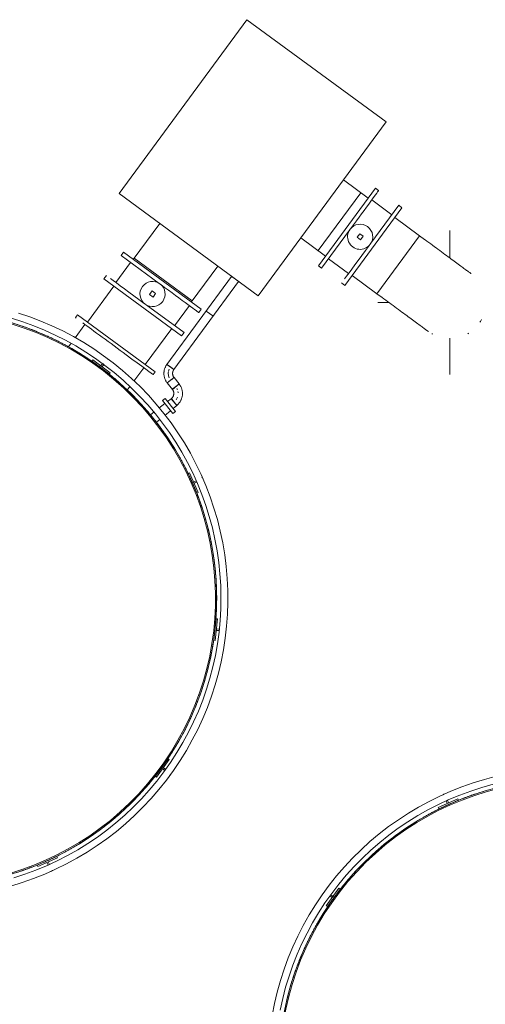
# Model space of a CAD drawing. Header units: metres. Extents: x 135583 to 135939, y 457896 to 458258.
# Tile 446 of 599: x 135784.56 to 135787.8, y 458013.28 to 458020.13. Entities that reach past the tile are written whole.
import ezdxf

# ---------------------------------------------------------------- set-up
doc = ezdxf.new("R2010")
doc.units = ezdxf.units.M
doc.linetypes.add('Hidden', pattern=[4, 2, -2])
doc.layers.add('NIEUWE INSTALLATIE', color=250, linetype='Continuous', lineweight=0)

msp = doc.modelspace()

# ---------------------------------------------------------------- linework, layer by layer
at = {"layer": 'NIEUWE INSTALLATIE'}
for p, q in [((135786.141, 458020.1267), (135785.2529, 458018.9178)), ((135787.108, 458019.4162), (135786.141, 458020.1267)), ((135786.2199, 458018.2074), (135787.108, 458019.4162)), ((135786.9836, 458018.8871), (135786.812, 458019.0132)), ((135785.2529, 458018.9178), (135786.2199, 458018.2074)), ((135787.034, 458018.9556), (135786.6373, 458018.4157)), ((135787.0565, 458018.9391), (135787.034, 458018.9556)), ((135787.196, 458018.8366), (135787.0021, 458018.5728)), ((135787.148, 458018.7714), (135787.0086, 458018.8738)), ((135787.148, 458018.7714), (135787.0086, 458018.8738)), ((135787.2185, 458018.82), (135787.196, 458018.8366)), ((135787.2185, 458018.82), (135786.8218, 458018.2801)), ((135785.5349, 458018.7106), (135785.3511, 458018.4604)), ((135787.3399, 458018.6254), (135787.1682, 458018.7515)), ((135786.6599, 458018.3991), (135786.8537, 458018.663)), ((135786.9247, 458018.6388), (135786.9069, 458018.6147)), ((135786.9489, 458018.6211), (135786.9247, 458018.6388)), ((135787.3399, 458018.6254), (135787.1918, 458018.424)), ((135787.1918, 458018.424), (135787.3399, 458018.6254)), ((135787.3761, 458018.5988), (135787.3399, 458018.6254)), ((135787.5505, 458018.4688), (135787.5505, 458018.6605)), ((135786.516, 458018.6103), (135786.6876, 458018.4842)), ((135786.9069, 458018.6147), (135786.9311, 458018.5969)), ((135786.9311, 458018.5969), (135786.9489, 458018.6211)), ((135785.2826, 458018.5107), (135785.266, 458018.4881)), ((135785.266, 458018.4881), (135785.5298, 458018.2943)), ((135785.8225, 458018.114), (135785.2826, 458018.5107)), ((135785.3313, 458018.4402), (135785.2289, 458018.3008)), ((135785.3313, 458018.4402), (135785.2289, 458018.3008)), ((135786.7078, 458018.4644), (135786.8472, 458018.362)), ((135786.7078, 458018.4644), (135786.8472, 458018.362)), ((135787.1918, 458018.424), (135787.0438, 458018.2225)), ((135787.0438, 458018.2225), (135787.1918, 458018.424)), ((135785.754, 458018.1644), (135785.9379, 458018.4146)), ((135786.6373, 458018.4157), (135786.6599, 458018.3991)), ((135785.1636, 458018.3487), (135785.147, 458018.3262)), ((135785.6869, 458017.9295), (135785.147, 458018.3262)), ((135786.0339, 458018.3428), (135785.5845, 458017.7311)), ((135785.633, 458017.6954), (135786.0825, 458018.3071)), ((135786.0339, 458018.3428), (135786.0582, 458018.325)), ((135786.0386, 458018.3406), (135786.038, 458018.3398)), ((135786.0582, 458018.325), (135786.0825, 458018.3071)), ((135786.0783, 458018.3102), (135786.0789, 458018.311)), ((135786.7993, 458018.2967), (135786.8218, 458018.2801)), ((135786.8722, 458018.3486), (135787.0438, 458018.2225)), ((135785.2155, 458018.2758), (135785.0317, 458018.0256)), ((135785.4816, 458018.2411), (135785.4638, 458018.2169)), ((135785.4638, 458018.2169), (135785.488, 458018.1991)), ((135785.5057, 458018.2233), (135785.4816, 458018.2411)), ((135785.488, 458018.1991), (135785.5057, 458018.2233)), ((135787.0438, 458018.2225), (135787.0801, 458018.1959)), ((135785.7035, 458017.952), (135785.4397, 458018.1459)), ((135787.0505, 458018.1605), (135787.1282, 458018.1605)), ((135784.9632, 458018.0759), (135784.949, 458018.0566)), ((135784.9632, 458018.0759), (135785.5031, 458017.6793)), ((135785.6382, 458018), (135785.7407, 458018.1394)), ((135785.6382, 458018), (135785.7407, 458018.1394)), ((135785.806, 458018.0915), (135785.8225, 458018.114)), ((135785.0142, 458018.0086), (135784.9461, 458017.9159)), ((135784.949, 458018.0566), (135784.9535, 458018.0532)), ((135785.4346, 458017.7296), (135785.6184, 458017.9798)), ((135785.6869, 458017.9295), (135785.7035, 458017.952)), ((135784.9185, 458017.8783), (135784.9003, 458017.8535)), ((135787.5505, 458017.6605), (135787.5505, 458017.9129)), ((135785.0635, 458017.7545), (135785.0695, 458017.7626)), ((135785.1839, 458017.665), (135785.0635, 458017.7545)), ((135785.0695, 458017.7626), (135785.1899, 458017.6731)), ((135785.1257, 458017.7208), (135785.1379, 458017.7373)), ((135785.1337, 458017.7148), (135785.1257, 458017.7208)), ((135785.1459, 458017.7313), (135785.1337, 458017.7148)), ((135785.1899, 458017.6731), (135785.1839, 458017.665)), ((135785.3552, 458017.6147), (135785.4236, 458017.7079)), ((135785.4889, 458017.6599), (135785.5031, 458017.6793)), ((135785.6088, 458017.7133), (135785.5845, 458017.7311)), ((135785.5845, 458017.7311), (135785.633, 458017.6954)), ((135785.633, 458017.6954), (135785.6088, 458017.7133)), ((135785.6342, 458017.6394), (135785.5872, 458017.6017)), ((135785.5872, 458017.6017), (135785.6107, 458017.6205)), ((135785.5872, 458017.6017), (135785.588, 458017.6023)), ((135785.5872, 458017.6017), (135785.6225, 458017.5576)), ((135785.6107, 458017.6205), (135785.6342, 458017.6394)), ((135785.6342, 458017.6394), (135785.6334, 458017.6387)), ((135785.6695, 458017.5953), (135785.6342, 458017.6394)), ((135785.3091, 458017.552), (135785.3278, 458017.5774)), ((135785.6225, 458017.5576), (135785.6695, 458017.5953)), ((135785.646, 458017.5764), (135785.6225, 458017.5576)), ((135785.6225, 458017.5576), (135785.6233, 458017.5582)), ((135785.6695, 458017.5953), (135785.646, 458017.5764)), ((135785.6695, 458017.5953), (135785.6687, 458017.5946)), ((135785.5693, 458017.4595), (135785.5296, 458017.4277)), ((135785.5724, 458017.494), (135785.5536, 458017.479)), ((135785.6261, 458017.3886), (135785.5536, 458017.479)), ((135785.6448, 458017.4036), (135785.5724, 458017.494)), ((135785.6153, 458017.4928), (135785.5898, 458017.4723)), ((135785.6153, 458017.4928), (135785.6342, 458017.4693)), ((135785.653, 458017.4458), (135785.6153, 458017.4928)), ((135785.6153, 458017.4928), (135785.616, 458017.492)), ((135785.6342, 458017.4693), (135785.653, 458017.4458)), ((135785.4965, 458017.4012), (135785.4702, 458017.3801)), ((135785.571, 458017.3765), (135785.6105, 458017.4081)), ((135785.6261, 458017.3886), (135785.6448, 458017.4036)), ((135785.6275, 458017.4253), (135785.653, 458017.4458)), ((135785.653, 458017.4458), (135785.6524, 458017.4466)), ((135785.5112, 458017.3286), (135785.5355, 458017.348)), ((135785.7335, 458016.9737), (135785.7426, 458016.9777)), ((135785.7935, 458016.8363), (135785.7335, 458016.9737)), ((135785.7426, 458016.9777), (135785.8027, 458016.8403)), ((135785.7706, 458016.9136), (135785.7887, 458016.9215)), ((135785.7746, 458016.9044), (135785.7706, 458016.9136)), ((135785.7934, 458016.9126), (135785.7746, 458016.9044)), ((135785.8027, 458016.8403), (135785.7935, 458016.8363)), ((135785.9108, 458015.8142), (135785.927, 458015.9633)), ((135785.937, 458015.9622), (135785.9208, 458015.8131)), ((135785.927, 458015.9633), (135785.937, 458015.9622)), ((135785.9283, 458015.8827), (135785.9294, 458015.8926)), ((135785.9294, 458015.8926), (135785.9498, 458015.8904)), ((135785.9487, 458015.8805), (135785.9283, 458015.8827)), ((135785.9208, 458015.8131), (135785.9108, 458015.8142)), ((135785.5049, 458014.8688), (135785.593, 458014.9902)), ((135785.6011, 458014.9843), (135785.513, 458014.863)), ((135785.5541, 458014.9196), (135785.56, 458014.9277)), ((135785.56, 458014.9277), (135785.5766, 458014.9156)), ((135785.593, 458014.9902), (135785.6011, 458014.9843)), ((135785.513, 458014.863), (135785.5049, 458014.8688)), ((135785.5702, 458014.908), (135785.5541, 458014.9196)), ((135787.4697, 458014.6504), (135787.6064, 458014.712)), ((135787.6105, 458014.7029), (135787.4738, 458014.6413)), ((135787.5335, 458014.6792), (135787.5251, 458014.6979)), ((135787.5426, 458014.6833), (135787.5335, 458014.6792)), ((135787.5342, 458014.702), (135787.5426, 458014.6833)), ((135787.6064, 458014.712), (135787.6105, 458014.7029)), ((135787.4738, 458014.6413), (135787.4697, 458014.6504)), ((135784.683, 458014.25), (135784.8198, 458014.3116)), ((135784.8198, 458014.3116), (135784.8239, 458014.3025)), ((135784.6871, 458014.2409), (135784.683, 458014.25)), ((135784.8239, 458014.3025), (135784.6871, 458014.2409)), ((135784.7509, 458014.2696), (135784.7601, 458014.2737)), ((135784.7594, 458014.2509), (135784.7509, 458014.2696)), ((135784.7601, 458014.2737), (135784.7685, 458014.255)), ((135786.6924, 458013.9686), (135786.7805, 458014.0899)), ((135786.7886, 458014.0841), (135786.7005, 458013.9627)), ((135786.7234, 458014.0449), (135786.7394, 458014.0333)), ((135786.7805, 458014.0899), (135786.7886, 458014.0841)), ((135786.7335, 458014.0252), (135786.7169, 458014.0373)), ((135786.7394, 458014.0333), (135786.7335, 458014.0252)), ((135786.7005, 458013.9627), (135786.6924, 458013.9686))]:
    msp.add_line(p, q, dxfattribs=at)
at = {"layer": 'NIEUWE INSTALLATIE', "linetype": 'Hidden'}
for p, q in [((135786.6369, 458018.5215), (135786.9328, 458018.9244)), ((135786.6369, 458018.5215), (135786.9328, 458018.9244)), ((135785.3575, 458018.4687), (135785.7602, 458018.1728)), ((135785.3575, 458018.4687), (135785.7602, 458018.1728)), ((135785.3575, 458018.4687), (135785.7602, 458018.1728)), ((135785.3575, 458018.4687), (135785.7602, 458018.1728)), ((135785.8577, 458018.1012), (135785.9036, 458018.0675)), ((135785.8577, 458018.1012), (135785.9036, 458018.0675)), ((135785.8577, 458018.1012), (135785.9036, 458018.0675)), ((135785.8577, 458018.1012), (135785.9036, 458018.0675)), ((135786.5045, 458013.5871), (135786.504, 458013.586)), ((135786.5045, 458013.5871), (135786.504, 458013.586))]:
    msp.add_line(p, q, dxfattribs=at)
at = {"layer": 'NIEUWE INSTALLATIE', "flags": 128}
for points in [[(135787.6985, 458018.362), (135787.6974, 458018.3627), (135787.6962, 458018.3637), (135787.6944, 458018.365), (135787.692, 458018.3667), (135787.6892, 458018.3688), (135787.6859, 458018.3712), (135787.6821, 458018.374), (135787.6778, 458018.3771), (135787.673, 458018.3807), (135787.6678, 458018.3845), (135787.662, 458018.3887), (135787.6559, 458018.3933), (135787.6492, 458018.3981), (135787.6422, 458018.4033), (135787.6347, 458018.4088), (135787.6268, 458018.4146), (135787.6185, 458018.4207), (135787.6098, 458018.4271), (135787.6007, 458018.4338), (135787.5913, 458018.4407), (135787.5815, 458018.4479), (135787.5714, 458018.4553), (135787.561, 458018.463), (135787.5503, 458018.4708), (135787.5393, 458018.4789), (135787.5281, 458018.4872), (135787.5166, 458018.4956), (135787.5048, 458018.5042), (135787.4929, 458018.513), (135787.4808, 458018.5219), (135787.4685, 458018.5309), (135787.4561, 458018.54), (135787.4436, 458018.5492), (135787.4309, 458018.5585), (135787.4182, 458018.5679), (135787.4053, 458018.5773), (135787.3925, 458018.5868), (135787.3796, 458018.5962), (135787.3761, 458018.5988)], [(135787.0801, 458018.1959), (135787.093, 458018.1864), (135787.1058, 458018.1769), (135787.1187, 458018.1675), (135787.1314, 458018.1581), (135787.1441, 458018.1488), (135787.1567, 458018.1396), (135787.1692, 458018.1304), (135787.1815, 458018.1214), (135787.1936, 458018.1124), (135787.2056, 458018.1036), (135787.2174, 458018.095), (135787.2289, 458018.0865), (135787.2403, 458018.0782), (135787.2513, 458018.0701), (135787.2621, 458018.0621), (135787.2726, 458018.0544), (135787.2828, 458018.0469), (135787.2926, 458018.0397), (135787.3022, 458018.0327), (135787.3113, 458018.026), (135787.3201, 458018.0195), (135787.3285, 458018.0133), (135787.3365, 458018.0074), (135787.3442, 458018.0018), (135787.3513, 458017.9966), (135787.3581, 458017.9916), (135787.3644, 458017.987), (135787.3702, 458017.9827), (135787.3756, 458017.9787), (135787.3805, 458017.9751), (135787.385, 458017.9719), (135787.3889, 458017.969), (135787.3924, 458017.9664), (135787.3953, 458017.9643), (135787.3977, 458017.9625), (135787.3997, 458017.961), (135787.4011, 458017.96), (135787.402, 458017.9593)], [(135784.5001, 458014.1058), (135784.5796, 458014.1302), (135784.658, 458014.1578), (135784.7353, 458014.1884), (135784.8113, 458014.2221), (135784.8858, 458014.2588), (135784.9589, 458014.2985), (135785.0303, 458014.3411), (135785.0999, 458014.3865), (135785.1677, 458014.4346), (135785.2335, 458014.4854), (135785.2972, 458014.5388), (135785.3587, 458014.5947), (135785.418, 458014.653), (135785.4748, 458014.7137), (135785.5292, 458014.7765), (135785.5811, 458014.8415), (135785.6303, 458014.9085), (135785.6767, 458014.9775), (135785.7204, 458015.0482), (135785.7612, 458015.1206), (135785.7991, 458015.1946), (135785.834, 458015.2701), (135785.8659, 458015.3468), (135785.8946, 458015.4248), (135785.9202, 458015.5039), (135785.9427, 458015.584), (135785.9619, 458015.6648), (135785.9778, 458015.7464), (135785.9905, 458015.8286), (135785.9999, 458015.9112), (135786.006, 458015.9941), (135786.0088, 458016.0772), (135786.0082, 458016.1603), (135786.0043, 458016.2433), (135785.9971, 458016.3261), (135785.9866, 458016.4086), (135785.9728, 458016.4906), (135785.9557, 458016.5719), (135785.9354, 458016.6526), (135785.9119, 458016.7323), (135785.8852, 458016.811), (135785.8554, 458016.8886), (135785.8225, 458016.965), (135785.7866, 458017.0399), (135785.7477, 458017.1134), (135785.7059, 458017.1853), (135785.6613, 458017.2554), (135785.6139, 458017.3237), (135785.5638, 458017.39), (135785.5111, 458017.4543), (135785.4558, 458017.5164), (135785.3982, 458017.5763), (135785.3381, 458017.6338), (135785.2759, 458017.6889), (135785.2114, 458017.7414), (135785.145, 458017.7913), (135785.0765, 458017.8385), (135785.0063, 458017.883), (135784.9343, 458017.9245), (135784.8607, 458017.9632), (135784.7857, 458017.9989), (135784.7092, 458018.0316), (135784.6316, 458018.0612), (135784.5527, 458018.0877)], [(135784.5052, 458018.0517), (135784.5826, 458018.0271), (135784.659, 458017.9995), (135784.7342, 458017.9689), (135784.8081, 458017.9352), (135784.8806, 458017.8987), (135784.9516, 458017.8593), (135785.0209, 458017.817), (135785.0885, 458017.7721), (135785.1543, 458017.7244), (135785.2181, 458017.6742), (135785.2798, 458017.6215), (135785.3394, 458017.5663), (135785.3967, 458017.5088), (135785.4517, 458017.449), (135785.5042, 458017.3871), (135785.5543, 458017.3232), (135785.6017, 458017.2573), (135785.6464, 458017.1895), (135785.6884, 458017.12), (135785.7276, 458017.0489), (135785.764, 458016.9763), (135785.7974, 458016.9023), (135785.8278, 458016.827), (135785.8551, 458016.7506), (135785.8794, 458016.6731), (135785.9006, 458016.5947), (135785.9186, 458016.5155), (135785.9335, 458016.4357), (135785.9451, 458016.3553), (135785.9535, 458016.2746), (135785.9587, 458016.1935), (135785.9606, 458016.1124), (135785.9593, 458016.0312), (135785.9547, 458015.9501), (135785.9469, 458015.8693), (135785.9359, 458015.7888), (135785.9217, 458015.7089), (135785.9043, 458015.6296), (135785.8837, 458015.5511), (135785.86, 458015.4734), (135785.8332, 458015.3967), (135785.8034, 458015.3212), (135785.7706, 458015.247), (135785.7348, 458015.1741), (135785.6961, 458015.1027), (135785.6546, 458015.0329), (135785.6104, 458014.9648), (135785.5635, 458014.8985), (135785.5139, 458014.8342), (135785.4619, 458014.7719), (135785.4073, 458014.7117), (135785.3505, 458014.6538), (135785.2913, 458014.5981), (135785.23, 458014.5449), (135785.1666, 458014.4942), (135785.1012, 458014.4461), (135785.0339, 458014.4006), (135784.9649, 458014.3578), (135784.8942, 458014.3179), (135784.822, 458014.2808), (135784.7483, 458014.2466), (135784.6734, 458014.2154), (135784.5972, 458014.1872), (135784.52, 458014.1621)], [(135785.5845, 458017.7311), (135785.582, 458017.7276), (135785.5797, 458017.7241), (135785.5775, 458017.7204), (135785.5755, 458017.7167), (135785.5737, 458017.7128), (135785.5719, 458017.7089), (135785.5704, 458017.705), (135785.569, 458017.701), (135785.5678, 458017.6969), (135785.5667, 458017.6928), (135785.5658, 458017.6886), (135785.5651, 458017.6844), (135785.5645, 458017.6802), (135785.5641, 458017.676), (135785.5639, 458017.6717), (135785.5638, 458017.6675), (135785.5639, 458017.6632), (135785.5642, 458017.659), (135785.5647, 458017.6547), (135785.5653, 458017.6505), (135785.5661, 458017.6464), (135785.567, 458017.6422), (135785.5681, 458017.6381), (135785.5694, 458017.634), (135785.5709, 458017.63), (135785.5725, 458017.6261), (135785.5742, 458017.6222), (135785.5761, 458017.6184), (135785.5782, 458017.6147), (135785.5804, 458017.6111), (135785.5828, 458017.6075), (135785.5853, 458017.6041), (135785.5872, 458017.6017)], [(135785.6342, 458017.6394), (135785.6331, 458017.6408), (135785.632, 458017.6423), (135785.631, 458017.6439), (135785.6301, 458017.6454), (135785.6292, 458017.6471), (135785.6284, 458017.6487), (135785.6277, 458017.6504), (135785.627, 458017.6521), (135785.6264, 458017.6539), (135785.6258, 458017.6556), (135785.6254, 458017.6574), (135785.625, 458017.6592), (135785.6247, 458017.661), (135785.6244, 458017.6628), (135785.6242, 458017.6647), (135785.6241, 458017.6665), (135785.6241, 458017.6684), (135785.6242, 458017.6702), (135785.6243, 458017.672), (135785.6245, 458017.6739), (135785.6247, 458017.6757), (135785.6251, 458017.6775), (135785.6255, 458017.6793), (135785.626, 458017.6811), (135785.6265, 458017.6828), (135785.6271, 458017.6846), (135785.6278, 458017.6863), (135785.6286, 458017.688), (135785.6294, 458017.6896), (135785.6303, 458017.6912), (135785.6313, 458017.6928), (135785.6323, 458017.6943), (135785.633, 458017.6954)], [(135785.6225, 458017.5576), (135785.6236, 458017.5561), (135785.6247, 458017.5546), (135785.6257, 458017.553), (135785.6266, 458017.5515), (135785.6275, 458017.5498), (135785.6283, 458017.5482), (135785.629, 458017.5465), (135785.6297, 458017.5448), (135785.6303, 458017.543), (135785.6309, 458017.5413), (135785.6313, 458017.5395), (135785.6317, 458017.5377), (135785.632, 458017.5359), (135785.6323, 458017.5341), (135785.6325, 458017.5322), (135785.6326, 458017.5304), (135785.6326, 458017.5285), (135785.6325, 458017.5267), (135785.6324, 458017.5249), (135785.6322, 458017.523), (135785.632, 458017.5212), (135785.6316, 458017.5194), (135785.6312, 458017.5176), (135785.6307, 458017.5158), (135785.6302, 458017.5141), (135785.6296, 458017.5123), (135785.6289, 458017.5106), (135785.6281, 458017.509), (135785.6273, 458017.5073), (135785.6264, 458017.5057), (135785.6254, 458017.5041), (135785.6244, 458017.5026), (135785.6234, 458017.5011), (135785.6222, 458017.4996), (135785.621, 458017.4982), (135785.6198, 458017.4969), (135785.6185, 458017.4956), (135785.6171, 458017.4943), (135785.6157, 458017.4931), (135785.6153, 458017.4928)], [(135785.653, 458017.4458), (135785.6563, 458017.4485), (135785.6595, 458017.4513), (135785.6625, 458017.4543), (135785.6654, 458017.4574), (135785.6682, 458017.4606), (135785.6709, 458017.4639), (135785.6734, 458017.4674), (135785.6758, 458017.4709), (135785.678, 458017.4745), (135785.6801, 458017.4782), (135785.6821, 458017.482), (135785.6838, 458017.4858), (135785.6855, 458017.4898), (135785.687, 458017.4938), (135785.6883, 458017.4978), (135785.6894, 458017.5019), (135785.6904, 458017.506), (135785.6913, 458017.5102), (135785.6919, 458017.5144), (135785.6924, 458017.5186), (135785.6927, 458017.5229), (135785.6929, 458017.5271), (135785.6929, 458017.5314), (135785.6927, 458017.5356), (135785.6923, 458017.5399), (135785.6918, 458017.5441), (135785.6911, 458017.5483), (135785.6902, 458017.5524), (135785.6892, 458017.5566), (135785.688, 458017.5607), (135785.6866, 458017.5647), (135785.6851, 458017.5687), (135785.6835, 458017.5726), (135785.6816, 458017.5764), (135785.6796, 458017.5802), (135785.6775, 458017.5839), (135785.6752, 458017.5875), (135785.6728, 458017.591), (135785.6703, 458017.5944), (135785.6695, 458017.5953)], [(135787.8738, 458014.8682), (135787.7934, 458014.8471), (135787.714, 458014.8227), (135787.6355, 458014.7952), (135787.5583, 458014.7645), (135787.4823, 458014.7308), (135787.4077, 458014.6941), (135787.3346, 458014.6544), (135787.2632, 458014.6118), (135787.1936, 458014.5664), (135787.1258, 458014.5183), (135787.06, 458014.4675), (135786.9963, 458014.4141), (135786.9348, 458014.3582), (135786.8756, 458014.2999), (135786.8187, 458014.2392), (135786.7643, 458014.1764), (135786.7125, 458014.1114), (135786.6633, 458014.0444), (135786.6168, 458013.9754), (135786.5731, 458013.9047), (135786.5323, 458013.8323), (135786.4944, 458013.7583), (135786.4595, 458013.6828), (135786.4277, 458013.6061), (135786.3989, 458013.5281), (135786.3733, 458013.449), (135786.3509, 458013.3689), (135786.3317, 458013.2881), (135786.3157, 458013.2065)], [(135786.3719, 458013.244), (135786.3893, 458013.3233), (135786.4098, 458013.4019), (135786.4335, 458013.4795), (135786.4603, 458013.5562), (135786.4902, 458013.6317), (135786.523, 458013.7059), (135786.5588, 458013.7788), (135786.5974, 458013.8502), (135786.6389, 458013.92), (135786.6831, 458013.9881), (135786.7301, 458014.0544), (135786.7796, 458014.1187), (135786.8317, 458014.181), (135786.8862, 458014.2412), (135786.9431, 458014.2991), (135787.0022, 458014.3548), (135787.0636, 458014.408), (135787.127, 458014.4587), (135787.1924, 458014.5068), (135787.2596, 458014.5523), (135787.3287, 458014.5951), (135787.3993, 458014.635), (135787.4716, 458014.6721), (135787.5452, 458014.7063), (135787.6202, 458014.7375), (135787.6963, 458014.7657), (135787.7735, 458014.7909), (135787.8517, 458014.8129)]]:
    msp.add_lwpolyline(points, dxfattribs=at)
at = {"layer": 'NIEUWE INSTALLATIE'}
for centre, radius, start, end in [((135786.9279, 458018.6179), 0.0875, 323.696, 143.696), ((135786.9279, 458018.6179), 0.0875, 143.696, 323.696), ((135785.4848, 458018.2201), 0.0875, 53.696, 233.696), ((135785.4848, 458018.2201), 0.0875, 233.696, 53.696), ((135783.9306, 458016.1046), 2, 242.76397, 129.21849), ((135783.9306, 458016.1046), 1.992, 242.80041, 129.39665), ((135783.9306, 458016.1046), 2, 71.00257, 73.2099), ((135787.5505, 458018.1605), 0.25, 327.32004, 332.07288), ((135783.9306, 458016.1046), 2, 66.48529, 68.6932), ((135787.5505, 458018.1605), 0.25, 240, 241.48559), ((135787.5505, 458018.1605), 0.25, 300, 302.07135), ((135783.9306, 458016.1046), 2, 61.96801, 64.17645), ((135783.9306, 458016.1046), 2, 57.45074, 59.65968), ((135783.9306, 458016.1046), 2, 52.93348, 55.14288), ((135785.6702, 458017.6681), 0.0762, 172.21742, 180.46857), ((135785.6702, 458017.6681), 0.0762, 172.21742, 180.46857), ((135785.6702, 458017.6681), 0.0762, 181.79027, 203.92245), ((135785.6702, 458017.6681), 0.0762, 181.79027, 203.92245), ((135785.6702, 458017.6681), 0.0762, 156.25424, 167.62551), ((135785.6702, 458017.6681), 0.0762, 156.25424, 167.62551), ((135783.9306, 458016.1046), 2, 48.41622, 50.62605), ((135783.9306, 458016.1046), 2, 43.89896, 46.10919), ((135785.5865, 458017.5288), 0.0762, 20.70724, 27.11638), ((135785.5865, 458017.5288), 0.0762, 3.94203, 10.8073), ((135785.5865, 458017.5288), 0.0762, 325.55407, 340.73929), ((135785.5865, 458017.5288), 0.0762, 325.55408, 340.73929), ((135783.9306, 458016.1046), 2, 39.3817, 41.59231), ((135783.9306, 458016.1046), 2, 34.86445, 37.07541), ((135783.9306, 458016.1046), 2, 30.34721, 32.55848), ((135783.9306, 458016.1046), 2, 25.82997, 28.04154), ((135783.9306, 458016.1046), 2, 21.31273, 23.52457), ((135783.9306, 458016.1046), 2, 16.79551, 19.00759), ((135783.9306, 458016.1046), 2, 12.27828, 14.49059), ((135783.9306, 458016.1046), 2, 7.76107, 9.97358), ((135783.9306, 458016.1046), 2, 3.24386, 5.45655), ((135783.9306, 458016.1046), 2, 358.72665, 0.93951), ((135783.9306, 458016.1046), 2, 354.20945, 356.42245), ((135783.9306, 458016.1046), 2, 349.69226, 351.90538), ((135783.9306, 458016.1046), 2, 345.17508, 347.3883), ((135783.9306, 458016.1046), 2, 340.6579, 342.87121), ((135783.9306, 458016.1046), 2, 336.14073, 338.3541), ((135783.9306, 458016.1046), 2, 331.62357, 333.83699), ((135783.9306, 458016.1046), 2, 327.10641, 329.31986), ((135783.9306, 458016.1046), 2, 323.696, 324.80273), ((135783.9306, 458016.1046), 2, 322.58927, 323.696), ((135783.9306, 458016.1046), 2, 318.07214, 320.28558), ((135788.363, 458012.8483), 2, 338.17351, 224.62803), ((135788.363, 458012.8483), 1.992, 337.99535, 224.59159), ((135788.363, 458012.8483), 2, 106.45249, 108.66535), ((135783.9306, 458016.1046), 2, 313.55501, 315.76843), ((135788.363, 458012.8483), 2, 115.48662, 117.69974), ((135788.363, 458012.8483), 2, 110.96955, 113.18255), ((135783.9306, 458016.1046), 2, 309.0379, 311.25127), ((135788.363, 458012.8483), 2, 120.0037, 122.21692), ((135783.9306, 458016.1046), 2, 304.52079, 306.7341), ((135788.363, 458012.8483), 2, 124.52079, 126.7341), ((135783.9306, 458016.1046), 2, 300.0037, 302.21692), ((135788.363, 458012.8483), 2, 129.0379, 131.25127), ((135783.9306, 458016.1046), 2, 295.48662, 297.69974), ((135783.9306, 458016.1046), 2, 290.96955, 293.18255), ((135788.363, 458012.8483), 2, 133.55501, 135.76843), ((135783.9306, 458016.1046), 2, 286.45249, 288.55709), ((135788.363, 458012.8483), 2, 138.07214, 140.28558), ((135788.363, 458012.8483), 2, 142.58927, 143.696), ((135788.363, 458012.8483), 2, 143.696, 144.80273), ((135788.363, 458012.8483), 2, 147.10641, 149.31986), ((135788.363, 458012.8483), 2, 151.62357, 153.83699), ((135788.363, 458012.8483), 2, 156.14073, 158.31739), ((135788.363, 458012.8483), 2, 160.6579, 162.87121), ((135788.363, 458012.8483), 2, 165.17508, 167.3883)]:
    msp.add_arc(centre, radius, start, end, dxfattribs=at)
at = {"layer": 'NIEUWE INSTALLATIE', "linetype": 'Hidden'}
for centre, start, end in [((135783.9306, 458016.1046), 68.8057, 70.94977), ((135783.9306, 458016.1046), 68.8057, 70.94977), ((135783.9306, 458016.1046), 64.28631, 66.43189), ((135783.9306, 458016.1046), 64.28631, 66.43189), ((135783.9306, 458016.1046), 59.76701, 61.914), ((135783.9306, 458016.1046), 59.76701, 61.914), ((135783.9306, 458016.1046), 55.2478, 57.39609), ((135783.9306, 458016.1046), 55.2478, 57.39609), ((135783.9306, 458016.1046), 50.72867, 52.87818), ((135783.9306, 458016.1046), 50.72867, 52.87818), ((135783.9306, 458016.1046), 46.2096, 48.36026), ((135783.9306, 458016.1046), 46.2096, 48.36026), ((135783.9306, 458016.1046), 41.69061, 43.84232), ((135783.9306, 458016.1046), 41.69061, 43.84232), ((135783.9306, 458016.1046), 37.17168, 39.32437), ((135783.9306, 458016.1046), 37.17168, 39.32437), ((135783.9306, 458016.1046), 32.65282, 34.80641), ((135783.9306, 458016.1046), 32.65282, 34.80641), ((135783.9306, 458016.1046), 28.13401, 30.28844), ((135783.9306, 458016.1046), 28.13401, 30.28844), ((135783.9306, 458016.1046), 23.61525, 25.77045), ((135783.9306, 458016.1046), 23.61525, 25.77045), ((135783.9306, 458016.1046), 19.09654, 21.25245), ((135783.9306, 458016.1046), 19.09654, 21.25245), ((135783.9306, 458016.1046), 14.57789, 16.73444), ((135783.9306, 458016.1046), 14.57789, 16.73444), ((135783.9306, 458016.1046), 10.05927, 12.2164), ((135783.9306, 458016.1046), 10.05927, 12.2164), ((135783.9306, 458016.1046), 5.5407, 7.69836), ((135783.9306, 458016.1046), 5.5407, 7.69836), ((135783.9306, 458016.1046), 1.02217, 3.18029), ((135783.9306, 458016.1046), 1.02217, 3.18029), ((135783.9306, 458016.1046), 356.50368, 358.66221), ((135783.9306, 458016.1046), 356.50368, 358.66221), ((135783.9306, 458016.1046), 351.98522, 354.14412), ((135783.9306, 458016.1046), 351.98522, 354.14412), ((135783.9306, 458016.1046), 347.4668, 349.626), ((135783.9306, 458016.1046), 347.4668, 349.626), ((135783.9306, 458016.1046), 342.94841, 345.10786), ((135783.9306, 458016.1046), 342.94841, 345.10786), ((135783.9306, 458016.1046), 338.43005, 340.5897), ((135783.9306, 458016.1046), 338.43005, 340.5897), ((135783.9306, 458016.1046), 333.91172, 336.07153), ((135783.9306, 458016.1046), 333.91172, 336.07153), ((135783.9306, 458016.1046), 329.39342, 331.55333), ((135783.9306, 458016.1046), 329.39342, 331.55333), ((135783.9306, 458016.1046), 324.87515, 327.0351), ((135783.9306, 458016.1046), 324.87515, 327.0351), ((135783.9306, 458016.1046), 320.3569, 322.51685), ((135783.9306, 458016.1046), 320.3569, 322.51685), ((135783.9306, 458016.1046), 315.83867, 317.99858), ((135783.9306, 458016.1046), 315.83867, 317.99858), ((135788.363, 458012.8483), 108.72979, 110.88832), ((135788.363, 458012.8483), 108.72979, 110.88832), ((135788.363, 458012.8483), 113.24788, 115.40678), ((135788.363, 458012.8483), 113.24788, 115.40678), ((135783.9306, 458016.1046), 311.32047, 313.48028), ((135783.9306, 458016.1046), 311.32047, 313.48028), ((135788.363, 458012.8483), 117.766, 119.9252), ((135788.363, 458012.8483), 117.766, 119.9252), ((135783.9306, 458016.1046), 306.8023, 308.96195), ((135783.9306, 458016.1046), 306.8023, 308.96195), ((135788.363, 458012.8483), 122.28414, 124.44359), ((135788.363, 458012.8483), 122.28414, 124.44359), ((135783.9306, 458016.1046), 302.28414, 304.44359), ((135783.9306, 458016.1046), 302.28414, 304.44359), ((135788.363, 458012.8483), 126.8023, 128.96195), ((135788.363, 458012.8483), 126.8023, 128.96195), ((135783.9306, 458016.1046), 297.766, 299.9252), ((135783.9306, 458016.1046), 297.766, 299.9252), ((135788.363, 458012.8483), 131.32047, 133.48028), ((135788.363, 458012.8483), 131.32047, 133.48028), ((135783.9306, 458016.1046), 293.24788, 295.40678), ((135783.9306, 458016.1046), 293.24788, 295.40678), ((135783.9306, 458016.1046), 288.55851, 288.66535), ((135783.9306, 458016.1046), 288.55851, 288.66535), ((135783.9306, 458016.1046), 288.72979, 290.88832), ((135783.9306, 458016.1046), 288.72979, 290.88832), ((135788.363, 458012.8483), 135.83867, 137.99858), ((135788.363, 458012.8483), 135.83867, 137.99858), ((135788.363, 458012.8483), 140.3569, 142.51685), ((135788.363, 458012.8483), 140.3569, 142.51685), ((135788.363, 458012.8483), 144.87515, 147.0351), ((135788.363, 458012.8483), 144.87515, 147.0351), ((135788.363, 458012.8483), 149.39342, 151.55333), ((135788.363, 458012.8483), 149.39342, 151.55333), ((135788.363, 458012.8483), 153.91172, 156.07153), ((135788.363, 458012.8483), 153.91172, 156.07153), ((135788.363, 458012.8483), 158.43005, 160.5897), ((135788.363, 458012.8483), 158.43005, 160.5897), ((135788.363, 458012.8483), 162.94841, 165.10786), ((135788.363, 458012.8483), 162.94841, 165.10786)]:
    msp.add_arc(centre, 2, start, end, dxfattribs=at)
at = {"layer": 'NIEUWE INSTALLATIE'}
for centre, major_axis, ratio, start_param, end_param in [((135786.8582, 458018.6691), (0.1983, 0.27), 0.000001, 4.735095, 6.306155), ((135786.9976, 458018.5667), (0.1983, 0.27), 0.000001, 3.60524, 4.689689), ((135785.4336, 458018.1504), (0.27, -0.1983), 0.000001, 3.60524, 4.689689), ((135785.536, 458018.2898), (0.27, -0.1983), 0.000001, 4.735095, 6.306155), ((135785.2189, 458017.8583), (-0.27, 0.1983), 0.000001, 0.623598, 3.141593), ((135785.6107, 458017.6205), (0.0235, 0.0188), 0.000001, 2.688841, 3.403392), ((135785.6107, 458017.6205), (0.0235, 0.0188), 0.000001, 6.021386, 7.501181), ((135785.646, 458017.5764), (0.0235, 0.0188), 0.000001, 6.021386, 11.585327), ((135785.646, 458017.5764), (-0.0235, -0.0188), 0.000001, 6.021386, 7.592182), ((135785.5865, 458017.5288), (-0.0738, 0.0189), 1, 3.753382, 3.865243), ((135785.5865, 458017.5288), (-0.0761, 0.0037), 1, 3.258568, 3.378389), ((135785.6342, 458017.4693), (-0.0188, 0.0235), 0.000001, 1.123391, 6.544985), ((135785.6342, 458017.4693), (-0.0188, 0.0235), 0.000001, 3.141593, 3.944321)]:
    msp.add_ellipse(centre, major_axis=major_axis, ratio=ratio, start_param=start_param, end_param=end_param, dxfattribs=at)
at = {"layer": 'NIEUWE INSTALLATIE', "extrusion": (0, 0, -1)}
for centre, major_axis, start_param, end_param in [((135785.156, 458017.7532), (0.0241, 0.0011), 1.993471, 2.51707), ((135785.156, 458017.7532), (-0.0059, -0.0234), 3.534292, 3.796091), ((135785.8131, 458016.9267), (-0.0117, -0.0211), 3.272492, 3.534292), ((135785.9727, 458015.8829), (0.0132, -0.0202), 1.993471, 2.25527), ((135785.5928, 458014.8977), (-0.0212, 0.0115), 3.010693, 3.534292), ((135787.5199, 458014.7215), (0.0127, -0.0205), 3.010693, 3.534292), ((135787.5199, 458014.7215), (0.0108, 0.0216), 1.993471, 2.25527), ((135784.7736, 458014.2314), (-0.0108, -0.0216), 1.993471, 2.25527), ((135784.7736, 458014.2314), (-0.0127, 0.0205), 3.010693, 3.534292), ((135786.7008, 458014.0552), (0.0212, -0.0115), 3.010693, 3.534292)]:
    msp.add_ellipse(centre, major_axis=major_axis, ratio=1, start_param=start_param, end_param=end_param, dxfattribs=at)

doc.saveas('drawing.dxf')
